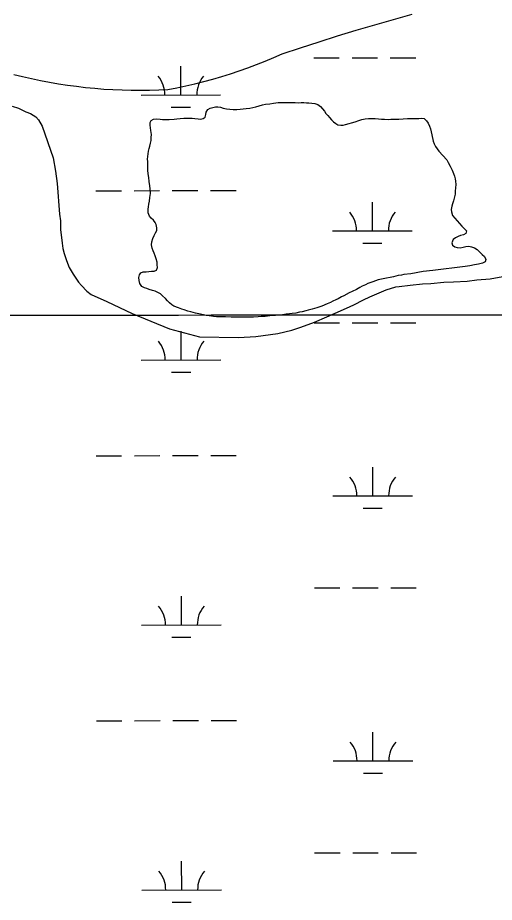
# Model space of a CAD drawing. Extents: x 3297753 to 3335611, y 652252 to 677623.
# Drawn here: x 3316821 to 3317419, y 665997 to 667108 of the extents above; entities that cross this region are included whole.
import ezdxf

# ---------------------------------------------------------------- set-up
doc = ezdxf.new("R2010")
doc.units = 0
for name, color, linetype in [('V-GRID-MAJR', 7, 'Continuous'), ('V-ROAD-CNTR', 7, 'Continuous'), ('V-SITE-VEGE', 7, 'Continuous'), ('V-TOPO-SHOR', 7, 'Continuous'), ('V-WETL-SWMP', 7, 'Continuous')]:
    doc.layers.add(name, color=color, linetype=linetype)

msp = doc.modelspace()

# ---------------------------------------------------------------- linework, layer by layer
at = {"layer": 'V-GRID-MAJR'}
msp.add_spline([(3301864.932, 666722.723), (3307122.83, 666726.164), (3312380.728, 666730.37), (3317638.625, 666735.341), (3322896.522, 666741.077), (3328154.418, 666747.577), (3333412.313, 666754.8420000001), (3333412.3140000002, 666754.8420000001)], degree=3, dxfattribs=at)
at = {"layer": 'V-ROAD-CNTR'}
msp.add_lwpolyline([(3316815.654, 667036.7390000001), (3316826.811, 667034.003), (3316838.0160000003, 667031.465), (3316849.264, 667029.13), (3316860.5500000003, 667026.9940000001), (3316871.876, 667025.061), (3316883.232, 667023.33), (3316894.617, 667021.803), (3316906.028, 667020.478), (3316917.4620000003, 667019.355), (3316928.912, 667018.4400000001), (3316940.377, 667017.725), (3316951.8540000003, 667017.2170000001), (3316963.339, 667016.914), (3316974.827, 667016.816), (3316986.3140000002, 667016.922), (3316997.7970000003, 667017.234), (3317009.274, 667017.75), (3317020.667, 667019.941), (3317032.017, 667022.345), (3317043.3200000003, 667024.961), (3317054.572, 667027.787), (3317065.768, 667030.822), (3317076.909, 667034.064), (3317087.987, 667037.517), (3317098.997, 667041.1730000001), (3317109.937, 667045.035), (3317120.804, 667049.1), (3317131.593, 667053.366), (3317142.302, 667057.833), (3317152.923, 667062.5), (3317176.061, 667070.199), (3317199.265, 667077.703), (3317222.5300000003, 667085.01), (3317245.857, 667092.121), (3317269.2430000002, 667099.033), (3317292.684, 667105.748), (3317316.183, 667112.265)], dxfattribs=at)
at = {"layer": 'V-SITE-VEGE'}
for p, q in [((3316813.731, 666997.089), (3316821.5500000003, 666994.4800000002)), ((3316821.5500000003, 666994.4800000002), (3316830.991, 666989.778)), ((3316830.991, 666989.778), (3316836.75, 666987.617)), ((3316836.75, 666987.617), (3316843.302, 666983.376)), ((3316843.302, 666983.376), (3316846.966, 666979.591)), ((3316846.966, 666979.5910000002), (3316851.39, 666971.659)), ((3316851.39, 666971.659), (3316865.238, 666932.129)), ((3316865.238, 666932.129), (3316868.2770000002, 666915.1140000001)), ((3316868.2770000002, 666915.1140000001), (3316870.1, 666899.775)), ((3316870.1, 666899.775), (3316873.207, 666861.2430000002)), ((3316873.207, 666861.2430000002), (3316874.315, 666852.9510000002)), ((3316874.315, 666852.9510000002), (3316874.556, 666842.1890000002)), ((3316874.556, 666842.1890000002), (3316876.346, 666824.781)), ((3316876.346, 666824.781), (3316877.481, 666818.1410000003)), ((3316877.481, 666818.1410000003), (3316879.038, 666811.9110000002)), ((3316879.038, 666811.9110000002), (3316881.794, 666803.177)), ((3316881.794, 666803.177), (3316885.376, 666794.43)), ((3316885.376, 666794.43), (3316890.2090000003, 666786.078)), ((3316890.2090000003, 666786.078), (3316897.082, 666776.036)), ((3317385.365, 666777.3190000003), (3317397.384, 666778.781)), ((3317397.384, 666778.781), (3317414.372, 666780.1630000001)), ((3317414.372, 666780.1630000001), (3317439.272, 666784.73)), ((3316897.082, 666776.036), (3316900.738, 666771.84)), ((3316900.738, 666771.84), (3316907.6580000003, 666764.6950000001)), ((3317283.393, 666766.1240000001), (3317295.869, 666770.0620000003)), ((3317295.869, 666770.0620000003), (3317300.012, 666770.409)), ((3317300.012, 666770.409), (3317313.697, 666772.2600000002)), ((3317313.697, 666772.2600000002), (3317329.0300000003, 666773.669)), ((3317329.0300000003, 666773.669), (3317339.799, 666774.3240000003)), ((3317339.799, 666774.3240000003), (3317355.966, 666776.1330000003)), ((3317355.966, 666776.1330000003), (3317367.969, 666776.3560000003)), ((3317367.969, 666776.3560000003), (3317385.365, 666777.3190000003)), ((3316907.6580000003, 666764.6950000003), (3316912.971, 666760.4720000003)), ((3316912.971, 666760.4720000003), (3316932.8510000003, 666751.7840000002)), ((3317255.059, 666753.75), (3317262.9760000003, 666757.348)), ((3317262.9760000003, 666757.3480000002), (3317283.393, 666766.1240000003)), ((3316932.8510000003, 666751.784), (3316964.472, 666736.797)), ((3317233.788, 666743.334), (3317242.955, 666747.323)), ((3317242.955, 666747.323), (3317255.059, 666753.75)), ((3316964.472, 666736.797), (3317011.332, 666717.4250000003)), ((3317208.788, 666732.562), (3317219.6180000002, 666736.9400000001)), ((3317219.6180000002, 666736.9400000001), (3317233.788, 666743.334)), ((3317176.305, 666719.428), (3317193.3710000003, 666725.774)), ((3317193.3710000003, 666725.774), (3317208.788, 666732.562)), ((3317011.332, 666717.4250000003), (3317049.0810000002, 666707.398)), ((3317119.845, 666707.92), (3317147.629, 666711.6099999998)), ((3317147.629, 666711.61), (3317165.076, 666715.883)), ((3317165.076, 666715.883), (3317176.305, 666719.428)), ((3317049.0810000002, 666707.398), (3317097.895, 666706.615)), ((3317097.895, 666706.615), (3317119.845, 666707.92))]:
    msp.add_line(p, q, dxfattribs=at)
at = {"layer": 'V-TOPO-SHOR'}
for points in [[(3316984.542, 666912.032), (3316984.288, 666916.5970000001), (3316984.02, 666920.185), (3316984.077, 666923.767), (3316983.973, 666927.353), (3316983.696, 666930.452), (3316984.237, 666933.7000000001), (3316984.6180000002, 666937.116), (3316985.157, 666940.2000000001), (3316985.861, 666943.61), (3316986.727, 666946.854), (3316987.598, 666950.262), (3316988.147, 666953.997), (3316988.5300000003, 666957.5750000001), (3316988.591, 666961.485), (3316987.856, 666966.382), (3316987.42, 666969.6460000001), (3316986.986, 666973.0750000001), (3316987.039, 666976.331), (3316988.384, 666979.079), (3316991.342, 666980.66), (3316995.417, 666980.92), (3316999.484, 666980.529), (3317002.571, 666979.993), (3317005.667, 666980.105), (3317010.884, 666980.3470000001), (3317017.079, 666980.736), (3317020.667, 666981.004), (3317024.742, 666981.264), (3317029.312, 666981.68), (3317035.177, 666981.914), (3317039.898, 666981.674), (3317043.154, 666981.459), (3317047.379, 666980.902), (3317050.795, 666980.685), (3317053.736, 666981.289), (3317056.048, 666983.206), (3317056.912, 666986.2880000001), (3317057.449, 666989.375), (3317059.4560000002, 666992.6), (3317062.579, 666994.343), (3317065.688, 666995.269), (3317069.119, 666995.867), (3317072.215, 666995.979), (3317075.465, 666995.439), (3317078.867, 666994.245), (3317083.092, 666993.688), (3317087.159, 666993.296), (3317091.546, 666992.737), (3317095.943, 666992.6680000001), (3317100.023, 666993.09), (3317104.102, 666993.514), (3317107.691, 666993.782), (3317112.264, 666994.523), (3317116.182, 666995.111), (3317119.616, 666996.035), (3317123.8740000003, 666997.431), (3317128.289, 666998.5), (3317131.886, 666999.258), (3317137.436, 666999.983), (3317142.171, 667000.723), (3317147.717, 667001.286), (3317150.815, 667001.56), (3317154.727, 667001.661), (3317158.473, 667001.601), (3317161.7290000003, 667001.55), (3317165.801, 667001.484), (3317169.059, 667001.431), (3317173.616, 667001.196), (3317176.71, 667001.308), (3317180.296, 667001.415), (3317183.389, 667001.202), (3317186.4790000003, 667000.991), (3317190.059, 667000.77), (3317193.799, 667000.385), (3317197.848, 666998.853), (3317200.9050000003, 666996.524), (3317203.629, 666993.71), (3317205.861, 666990.743), (3317207.932, 666987.777), (3317210.33, 666984.971), (3317212.247, 666982.659), (3317214.969, 666979.683), (3317217.5330000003, 666977.037), (3317220.269, 666975.039), (3317223.011, 666973.365), (3317226.4250000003, 666972.984), (3317229.522, 666973.0970000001), (3317232.307, 666974.031), (3317244.415, 666977.42)], [(3317244.415, 666977.42), (3317249.16, 666978.811), (3317252.927, 666980.052), (3317257.0160000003, 666981.127), (3317261.258, 666981.547), (3317265.819, 666981.475), (3317269.56, 666981.252), (3317273.951, 666980.857), (3317277.531, 666980.636), (3317281.4390000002, 666980.41), (3317285.836, 666980.341), (3317289.2600000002, 666980.611), (3317293.985, 666980.697), (3317299.361, 666980.775), (3317304.741, 666981.015), (3317310.119, 666981.254), (3317314.1920000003, 666981.353), (3317317.615, 666981.459), (3317321.201, 666981.566), (3317324.457, 666981.512), (3317328.043, 666981.6190000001), (3317331.457, 666981.238), (3317334.183, 666978.588), (3317336.092, 666975.626), (3317337.984, 666971.85), (3317339.2290000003, 666968.245), (3317340.149, 666964.485), (3317340.9050000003, 666960.889), (3317342.406, 666952.883), (3317343.657, 666949.768), (3317345.556, 666946.156), (3317347.63, 666943.5160000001), (3317349.701, 666940.55), (3317359.6210000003, 666929.479), (3317361.362, 666926.192), (3317363.895, 666921.754), (3317366.582, 666916.66), (3317367.983, 666912.566), (3317369.232, 666909.126), (3317370.154, 666905.691), (3317370.592, 666902.589), (3317371.0160000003, 666898.511), (3317370.789, 666894.442), (3317370.392, 666890.051), (3317370.009, 666886.473), (3317368.952, 666881.441), (3317367.918, 666877.873), (3317366.881, 666874.306), (3317366.017, 666871.225), (3317365.302, 666867.164), (3317365.741, 666864.064), (3317366.8140000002, 666859.81), (3317378.487, 666846.2660000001), (3317384.259, 666840.473), (3317383.714, 666837.061), (3317380.595, 666835.484), (3317376.992, 666834.4), (3317373.877, 666833.147), (3317370.592, 666831.408), (3317367.629, 666829.338), (3317365.933, 666825.2930000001), (3317367.0270000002, 666822.344), (3317369.767, 666820.509), (3317372.841, 666819.319), (3317376.585, 666819.096), (3317380.181, 666819.851), (3317383.452, 666820.613), (3317387.204, 666821.0430000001), (3317390.779, 666820.496), (3317394.667, 666819.13), (3317397.892, 666817.125), (3317400.774, 666813.984), (3317403.981, 666810.838), (3317406.873, 666808.348), (3317408.767, 666804.571), (3317407.7430000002, 666801.657), (3317404.6180000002, 666799.75), (3317399.711, 666798.528), (3317394.323, 666797.637), (3317388.4390000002, 666796.426), (3317382.563, 666795.707), (3317342.0840000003, 666790.491), (3317330.009, 666789.2170000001), (3317314.489, 666786.373), (3317305.841, 666785.371), (3317302.9, 666784.767), (3317298.492, 666784.185), (3317292.932, 666782.809), (3317288.357, 666781.904), (3317284.109, 666781.159), (3317277.572, 666779.797), (3317273.482, 666778.721), (3317266.771, 666776.551), (3317260.543, 666774.206), (3317257.752, 666772.784), (3317253.3200000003, 666770.738), (3317250.362, 666769.157), (3317246.254, 666766.941), (3317240.9990000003, 666764.256), (3317237.222, 666762.3640000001), (3317230.327, 666758.8910000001)], [(3317230.327, 666758.8910000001), (3317227.535, 666757.469), (3317223.261, 666755.094), (3317220.472, 666753.836), (3317216.37, 666751.948), (3317213.578, 666750.527), (3317209.4760000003, 666748.636), (3317202.918, 666745.974), (3317196.367, 666743.797), (3317190.477, 666742.099), (3317185.568, 666740.713), (3317182.623, 666739.9450000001), (3317177.88, 666738.718), (3317174.611, 666738.12), (3317170.2, 666737.213), (3317165.307, 666736.803), (3317162.042, 666736.367), (3317157.799, 666735.783), (3317151.1, 666734.587), (3317144.575, 666734.0380000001), (3317137.401, 666733.504), (3317131.5270000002, 666732.944), (3317126.637, 666732.699), (3317122.889, 666732.594), (3317116.855, 666732.203), (3317112.6180000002, 666732.109), (3317105.776, 666731.892), (3317101.215, 666731.966), (3317093.887, 666732.082), (3317089.003, 666732.16), (3317081.6750000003, 666732.279), (3317076.95, 666732.355), (3317070.4390000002, 666732.621), (3317066.7, 666733.006), (3317061.17, 666733.583), (3317057.435, 666734.132), (3317054.025, 666734.839), (3317048.018, 666736.076), (3317044.125, 666737.1140000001), (3317038.286, 666738.675), (3317034.556, 666739.711), (3317029.8540000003, 666741.089), (3317026.94, 666742.113), (3317022.731, 666743.809), (3317016.903, 666746.0210000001), (3317014.1580000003, 666747.53), (3317011.426, 666749.855), (3317008.703, 666752.669), (3317006.302, 666755.475), (3317002.776, 666758.952), (3317000.042, 666761.113), (3316996.6520000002, 666763.122), (3316993.257, 666764.643), (3316990.176, 666765.508), (3316985.964, 666766.878), (3316983.0470000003, 666767.902), (3316979.969, 666768.928), (3316976.412, 666770.613), (3316974.0300000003, 666774.398), (3316973.11, 666777.996), (3316973.0100000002, 666781.906), (3316973.549, 666784.992), (3316975.218, 666787.573), (3316978.171, 666788.828), (3316982.0810000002, 666788.929), (3316985.343, 666789.201), (3316988.769, 666789.635), (3316992.194, 666789.7440000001), (3316995.147, 666791.1630000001), (3316996.3370000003, 666794.2390000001), (3316996.066, 666797.6630000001), (3316995.794, 666801.09), (3316994.721, 666805.177), (3316993.318, 666809.11), (3316992.0670000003, 666812.386), (3316990.807, 666815.178), (3316989.724, 666818.6140000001), (3316988.81, 666822.7000000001), (3316989.199, 666826.604), (3316990.406, 666830.657), (3316992.093, 666834.378), (3316993.7770000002, 666837.769), (3316995.294, 666841.003), (3316995.343, 666844.098), (3316994.596, 666848.181), (3316993.1750000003, 666850.975), (3316991.098, 666853.613), (3316988.3740000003, 666856.427), (3316986.132, 666858.743), (3316984.733, 666863.001), (3316984.6410000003, 666867.4), (3316985.019, 666870.652), (3316985.556, 666873.736), (3316986.111, 666877.8), (3316986.8340000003, 666882.348), (3316987.399, 666887.0650000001), (3316987.006, 666893.096), (3316986.742, 666896.848), (3316986.0130000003, 666902.234), (3316985.284, 666907.459), (3316984.542, 666912.032)]]:
    msp.add_lwpolyline(points, dxfattribs=at)
at = {"layer": 'V-WETL-SWMP'}
for p, q in [((3317192.6481621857, 667057.5412336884), (3317224.648145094, 667057.5737945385)), ((3317240.648136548, 667057.5900749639), (3317272.648119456, 667057.6226358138)), ((3317288.6481109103, 667057.6389162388), (3317320.6480938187, 667057.6714770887)), ((3317025.631499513, 667010.941271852), (3317025.5948651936, 667046.9412484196)), ((3316975.6315262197, 667010.8903955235), (3317075.6314728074, 667010.99214818)), ((3317013.6472088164, 666995.4980715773), (3317037.6471959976, 666995.5224922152)), ((3316918.9097432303, 666890.7616333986), (3316950.909726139, 666890.7941942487)), ((3316966.9097175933, 666890.8104746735), (3316998.9097005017, 666890.8430355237)), ((3317014.9096919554, 666890.8593159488), (3317046.909674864, 666890.8918767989)), ((3317062.909666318, 666890.908157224), (3317094.9096492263, 666890.9407180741)), ((3317266.277193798, 666840.3730696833), (3317266.240559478, 666876.3730462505)), ((3317216.277220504, 666840.3221933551), (3317316.2771670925, 666840.4239460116)), ((3317254.2929031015, 666824.9298694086), (3317278.292890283, 666824.9542900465)), ((3317192.9866989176, 666724.8664502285), (3317224.9866818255, 666724.8990110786)), ((3317240.9866732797, 666724.9152915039), (3317272.986656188, 666724.9478523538)), ((3317288.986647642, 666724.9641327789), (3317320.9866305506, 666724.9966936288)), ((3317025.970036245, 666678.2664883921), (3317025.933401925, 666714.2664649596)), ((3316975.970062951, 666678.2156120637), (3317075.9700095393, 666678.3173647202)), ((3317013.9857455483, 666662.8232881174), (3317037.9857327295, 666662.8477087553)), ((3316919.248279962, 666558.0868499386), (3316951.248262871, 666558.1194107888)), ((3316967.248254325, 666558.1356912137), (3316999.248237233, 666558.1682520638)), ((3317015.2482286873, 666558.1845324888), (3317047.2482115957, 666558.217093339)), ((3317063.24820305, 666558.2333737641), (3317095.248185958, 666558.2659346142)), ((3317266.6157305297, 666507.6982862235), (3317266.5790962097, 666543.6982627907)), ((3317216.615757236, 666507.6474098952), (3317316.615703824, 666507.7491625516)), ((3317254.6314398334, 666492.2550859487), (3317278.6314270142, 666492.2795065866)), ((3317193.325235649, 666392.1916667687), (3317225.3252185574, 666392.2242276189)), ((3317241.3252100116, 666392.2405080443), (3317273.32519292, 666392.2730688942)), ((3317289.325184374, 666392.2893493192), (3317321.325167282, 666392.3219101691)), ((3317026.308572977, 666345.5917049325), (3317026.271938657, 666381.5916815)), ((3316976.308599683, 666345.540828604), (3317076.3085462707, 666345.6425812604)), ((3317014.32428228, 666330.1485046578), (3317038.3242694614, 666330.1729252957)), ((3316919.5868166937, 666225.412066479), (3316951.5867996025, 666225.4446273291)), ((3316967.5867910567, 666225.4609077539), (3316999.586773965, 666225.493468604)), ((3317015.586765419, 666225.5097490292), (3317047.586748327, 666225.5423098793)), ((3317063.5867397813, 666225.5585903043), (3317095.5867226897, 666225.5911511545)), ((3317266.9542672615, 666175.0235027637), (3317266.917632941, 666211.023479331)), ((3317216.954293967, 666174.9726264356), (3317316.954240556, 666175.074379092)), ((3317254.969976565, 666159.5803024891), (3317278.969963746, 666159.6047231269)), ((3317193.663772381, 666059.5168833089), (3317225.6637552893, 666059.549444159)), ((3317241.6637467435, 666059.5657245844), (3317273.6637296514, 666059.5982854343)), ((3317289.6637211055, 666059.6145658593), (3317321.663704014, 666059.6471267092)), ((3317026.6471097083, 666012.9169214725), (3317026.610475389, 666048.9168980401)), ((3316976.6471364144, 666012.866045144), (3317076.6470830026, 666012.9677978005)), ((3317014.6628190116, 665997.4737211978), (3317038.662806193, 665997.4981418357))]:
    msp.add_line(p, q, dxfattribs=at)
for centre, radius, start, end in [((3316970.388109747, 667011.3598635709), 35.24628790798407, 359.28648001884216, 40.83013835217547), ((3317080.8739229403, 667011.472285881), 35.246287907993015, 139.28647683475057, 180.8301351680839), ((3317211.0338040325, 666840.7916614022), 35.24628790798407, 359.28648001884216, 40.83013835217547), ((3317321.5196172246, 666840.9040837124), 35.246287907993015, 139.28647683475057, 180.8301351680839), ((3316970.7266464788, 666678.685080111), 35.24628790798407, 359.28648001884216, 40.83013835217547), ((3317081.2124596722, 666678.7975024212), 35.246287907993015, 139.28647683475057, 180.8301351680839), ((3317211.372340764, 666508.1168779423), 35.24628790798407, 359.28648001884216, 40.83013835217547), ((3317321.8581539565, 666508.2293002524), 35.246287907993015, 139.28647683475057, 180.8301351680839), ((3316971.0651832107, 666346.0102966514), 35.24628790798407, 359.28648001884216, 40.83013835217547), ((3317081.5509964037, 666346.1227189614), 35.246287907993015, 139.28647683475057, 180.8301351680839), ((3317211.710877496, 666175.4420944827), 35.24628790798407, 359.28648001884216, 40.83013835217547), ((3317322.1966906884, 666175.5545167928), 35.246287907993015, 139.28647683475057, 180.8301351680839), ((3316971.403719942, 666013.3355131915), 35.24628790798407, 359.28648001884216, 40.83013835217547), ((3317081.8895331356, 666013.4479355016), 35.246287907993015, 139.28647683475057, 180.8301351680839)]:
    msp.add_arc(centre, radius, start, end, dxfattribs=at)

doc.saveas('drawing.dxf')
